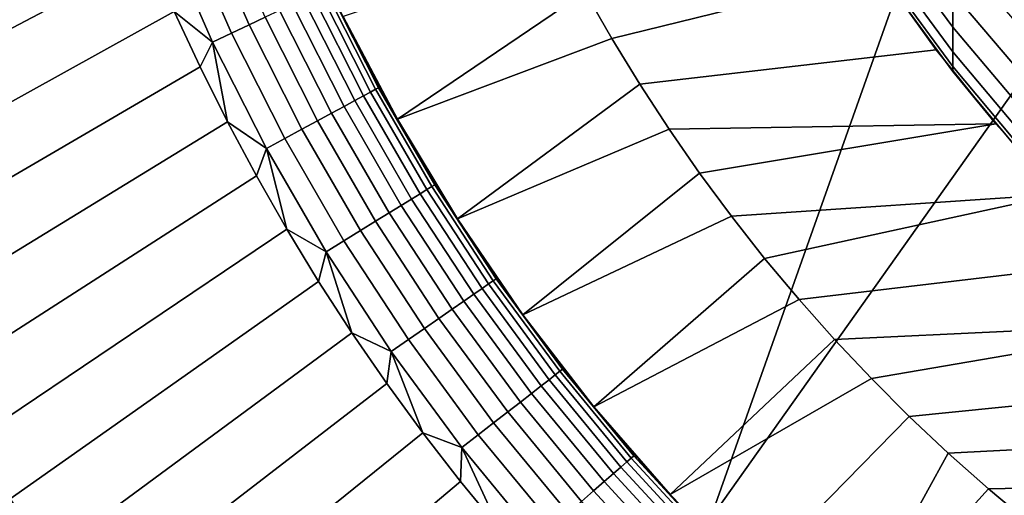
# Model space of a CAD drawing. Header units: metres. Extents: x -109 to 109, y -100 to 58.
# Tile 365 of 642: x -14.26 to -7.73, y -21.93 to -18.78. Entities that reach past the tile are written whole.
import ezdxf

# ---------------------------------------------------------------- set-up
doc = ezdxf.new("R2010")
doc.units = ezdxf.units.M
doc.layers.add('solid_21_062_100_XXX', color=7, linetype='CONTINUOUS')

msp = doc.modelspace()

# ---------------------------------------------------------------- linework, layer by layer
at = {"layer": 'solid_21_062_100_XXX'}
for points in [[(-23.175426, -0.972689, -20.220478), (-2.212826, -1.049087, -20.43038), (-9.679617, -22.091299, -20.355614), (-17.148014, -22.086779, -20.280832)], [(-2.212826, -1.049087, -20.43038), (-2.212831, -11.565833, -20.43038), (-9.679617, -22.091299, -20.355614)], [(-2.212831, -11.565833, -20.43038), (-2.212831, -22.082581, -20.43038), (-9.679617, -22.091299, -20.355614)], [(-15.957206, -18.662388, 28.576704), (-15.792604, -19.092348, 28.576704), (-13.396254, -18.348909, 30.020081), (-13.54661, -17.971012, 30.020081)], [(-12.63269, -18.761511, 30.46562), (-12.941915, -18.056551, 30.46562), (-13.051312, -18.100985, 30.336931), (-12.739475, -18.811903, 30.336931)], [(-12.856006, -18.866896, 30.219034), (-13.170695, -18.149475, 30.219034), (-13.299152, -18.201649, 30.112827), (-12.981394, -18.926067, 30.112827)], [(-12.739475, -18.811903, 30.336931), (-13.051312, -18.100985, 30.336931), (-13.170695, -18.149475, 30.219034), (-12.856006, -18.866896, 30.219034)], [(-8.771758, -18.102713, 176.997437), (-8.544433, -18.461727, 46.597431), (-8.179671, -18.977011, 46.597431), (-8.435585, -18.622663, 176.997437)], [(-8.06863, -18.599169, 182.9617), (-8.435585, -18.108053, 182.875031), (-8.435585, -18.33292, 181.4151), (-8.06863, -18.827353, 181.48024)], [(-12.981394, -18.926067, 30.112827), (-13.299152, -18.201649, 30.112827), (-13.235357, -18.722443, 30.020081)], [(-12.114921, -18.756399, 45.097431), (-11.755091, -19.438362, 45.097431), (-10.508861, -18.59342, 46.597431), (-10.675945, -18.279436, 46.597431)], [(-15.792604, -19.092348, 28.576704), (-15.61642, -19.517694, 28.576704), (-13.396254, -18.348909, 30.020081)], [(-15.428782, -19.938114, 28.576704), (-13.235357, -18.722443, 30.020081), (-13.396254, -18.348909, 30.020081), (-15.61642, -19.517694, 28.576704)], [(-8.06863, -18.827353, 181.48024), (-8.435585, -18.33292, 181.4151), (-8.435585, -18.49383, 179.946747), (-8.06863, -18.990635, 179.990234)], [(-7.672235, -18.770864, 184.534805), (-8.06863, -18.306519, 184.431778), (-8.06863, -18.599169, 182.9617), (-7.672235, -19.067572, 183.044357)], [(-8.544433, -18.461727, 46.597431), (-10.508861, -18.59342, 46.597431), (-10.3325, -18.902412, 46.597431)], [(-8.544433, -18.461727, 46.597431), (-10.3325, -18.902412, 46.597431), (-10.147083, -19.205984, 46.597431), (-8.179671, -18.977011, 46.597431)], [(-8.06863, -18.990635, 179.990234), (-8.435585, -18.49383, 179.946747), (-8.435585, -18.590471, 178.472748), (-8.06863, -19.088701, 178.494507)], [(-11.979131, -19.282782, 31.067598), (-12.318063, -18.613033, 31.067598), (-12.378551, -18.641579, 30.906261), (-12.037955, -19.314615, 30.906261)], [(-11.93291, -19.257769, 31.234156), (-12.270534, -18.590605, 31.234156), (-12.318063, -18.613033, 31.067598), (-11.979131, -19.282782, 31.067598)], [(-11.899645, -19.239765, 31.404663), (-12.236327, -18.574463, 31.404663), (-12.270534, -18.590605, 31.234156), (-11.93291, -19.257769, 31.234156)], [(-11.879589, -19.228912, 31.57782), (-12.215704, -18.56473, 31.57782), (-12.236327, -18.574463, 31.404663), (-11.899645, -19.239765, 31.404663)], [(-11.879589, -19.228912, 31.57782), (-12.114879, -18.756485, 31.752131), (-12.215704, -18.56473, 31.57782)], [(-11.755091, -19.438362, 45.097431), (-10.3325, -18.902412, 46.597431), (-10.508861, -18.59342, 46.597431)], [(-8.06863, -19.088701, 178.494507), (-8.435585, -18.590471, 178.472748), (-8.435585, -18.622663, 176.997437), (-8.06863, -19.121368, 176.997437)], [(-7.672235, -19.067572, 183.044357), (-8.06863, -18.599169, 182.9617), (-8.06863, -18.827353, 181.48024), (-7.672235, -19.298918, 181.542358)], [(-12.108933, -19.353027, 30.751375), (-12.451538, -18.676023, 30.751375), (-12.536468, -18.716101, 30.60412), (-12.191526, -19.397724, 30.60412)], [(-12.037955, -19.314615, 30.906261), (-12.378551, -18.641579, 30.906261), (-12.451538, -18.676023, 30.751375), (-12.108933, -19.353027, 30.751375)], [(-8.435585, -18.622663, 176.997437), (-8.179671, -18.977011, 46.597431), (-7.783891, -19.468849, 46.597431), (-8.06863, -19.121368, 176.997437)], [(-15.229829, -20.353298, 28.576704), (-13.064049, -19.091314, 30.020081), (-13.235357, -18.722443, 30.020081), (-15.428782, -19.938114, 28.576704)], [(-12.981394, -18.926067, 30.112827), (-13.235357, -18.722443, 30.020081), (-13.064049, -19.091314, 30.020081)], [(-12.191526, -19.397724, 30.60412), (-12.536468, -18.716101, 30.60412), (-12.63269, -18.761511, 30.46562), (-12.285102, -19.448364, 30.46562)], [(-12.388948, -19.504564, 30.336931), (-12.739475, -18.811903, 30.336931), (-12.856006, -18.866896, 30.219034), (-12.502272, -19.565891, 30.219034)], [(-12.285102, -19.448364, 30.46562), (-12.63269, -18.761511, 30.46562), (-12.739475, -18.811903, 30.336931), (-12.388948, -19.504564, 30.336931)], [(-11.939844, -19.100008, 31.752131), (-11.755072, -19.438395, 31.752131), (-11.755091, -19.438362, 45.097431), (-12.114921, -18.756399, 45.097431)], [(-12.114879, -18.756485, 31.752131), (-11.939844, -19.100008, 31.752131), (-12.114921, -18.756399, 45.097431)], [(-11.879589, -19.228912, 31.57782), (-11.939844, -19.100008, 31.752131), (-12.114879, -18.756485, 31.752131)], [(-12.502272, -19.565891, 30.219034), (-12.856006, -18.866896, 30.219034), (-12.981394, -18.926067, 30.112827), (-12.62421, -19.631882, 30.112827)], [(-7.672235, -19.298918, 181.542358), (-8.06863, -18.827353, 181.48024), (-8.06863, -18.990635, 179.990234), (-7.672235, -19.464462, 180.031708)], [(-12.981394, -18.926067, 30.112827), (-13.064049, -19.091314, 30.020081), (-12.882462, -19.455236, 30.020081)], [(-12.62421, -19.631882, 30.112827), (-12.981394, -18.926067, 30.112827), (-12.882462, -19.455236, 30.020081)], [(-11.755091, -19.438362, 45.097431), (-11.35683, -20.098795, 45.097431), (-10.147083, -19.205984, 46.597431), (-10.3325, -18.902412, 46.597431)], [(-8.179671, -18.977011, 46.597431), (-10.147083, -19.205984, 46.597431), (-9.952835, -19.503811, 46.597431), (-7.783891, -19.468849, 46.597431)], [(-7.672235, -19.464462, 180.031708), (-8.06863, -18.990635, 179.990234), (-8.06863, -19.088701, 178.494507), (-7.672235, -19.563889, 178.515259)], [(-15.019705, -20.762943, 28.576704), (-12.882462, -19.455236, 30.020081), (-13.064049, -19.091314, 30.020081), (-15.229829, -20.353298, 28.576704)], [(-11.879589, -19.228912, 31.57782), (-11.755072, -19.438395, 31.752131), (-11.939844, -19.100008, 31.752131)], [(-7.672235, -19.563889, 178.515259), (-8.06863, -19.088701, 178.494507), (-8.06863, -19.121368, 176.997437), (-7.672235, -19.597008, 176.997437)], [(-8.06863, -19.121368, 176.997437), (-7.783891, -19.468849, 46.597431), (-7.358609, -19.93536, 46.597431), (-7.672235, -19.597008, 176.997437)], [(-11.35683, -20.098795, 45.097431), (-9.952835, -19.503811, 46.597431), (-10.147083, -19.205984, 46.597431)], [(-11.559046, -19.905319, 31.234156), (-11.93291, -19.257769, 31.234156), (-11.979131, -19.282782, 31.067598), (-11.603819, -19.93284, 31.067598)], [(-11.526823, -19.885511, 31.404663), (-11.899645, -19.239765, 31.404663), (-11.93291, -19.257769, 31.234156), (-11.559046, -19.905319, 31.234156)], [(-11.507396, -19.873569, 31.57782), (-11.879589, -19.228912, 31.57782), (-11.899645, -19.239765, 31.404663), (-11.526823, -19.885511, 31.404663)], [(-11.507396, -19.873569, 31.57782), (-11.755072, -19.438395, 31.752131), (-11.879589, -19.228912, 31.57782)], [(-11.6608, -19.967867, 30.906261), (-12.037955, -19.314615, 30.906261), (-12.108933, -19.353027, 30.751375), (-11.729555, -20.01013, 30.751375)], [(-11.603819, -19.93284, 31.067598), (-11.979131, -19.282782, 31.067598), (-12.037955, -19.314615, 30.906261), (-11.6608, -19.967867, 30.906261)], [(-11.80956, -20.059309, 30.60412), (-12.191526, -19.397724, 30.60412), (-12.285102, -19.448364, 30.46562), (-11.900204, -20.115028, 30.46562)], [(-11.729555, -20.01013, 30.751375), (-12.108933, -19.353027, 30.751375), (-12.191526, -19.397724, 30.60412), (-11.80956, -20.059309, 30.60412)], [(-14.798565, -21.166748, 28.576704), (-12.69074, -19.813925, 30.020081), (-12.882462, -19.455236, 30.020081), (-15.019705, -20.762943, 28.576704)], [(-12.62421, -19.631882, 30.112827), (-12.882462, -19.455236, 30.020081), (-12.69074, -19.813925, 30.020081)], [(-11.900204, -20.115028, 30.46562), (-12.285102, -19.448364, 30.46562), (-12.388948, -19.504564, 30.336931), (-12.000796, -20.176863, 30.336931)], [(-11.560712, -19.771366, 31.752131), (-11.356923, -20.098652, 31.752131), (-11.35683, -20.098795, 45.097431), (-11.755091, -19.438362, 45.097431)], [(-11.755072, -19.438395, 31.752131), (-11.560712, -19.771366, 31.752131), (-11.755091, -19.438362, 45.097431)], [(-11.507396, -19.873569, 31.57782), (-11.560712, -19.771366, 31.752131), (-11.755072, -19.438395, 31.752131)], [(-12.000796, -20.176863, 30.336931), (-12.388948, -19.504564, 30.336931), (-12.502272, -19.565891, 30.219034), (-12.11057, -20.244339, 30.219034)], [(-11.35683, -20.098795, 45.097431), (-10.921836, -20.734955, 45.097431), (-9.749887, -19.795694, 46.597431), (-9.952835, -19.503811, 46.597431)], [(-7.783891, -19.468849, 46.597431), (-9.952835, -19.503811, 46.597431), (-9.749887, -19.795694, 46.597431)], [(-7.783891, -19.468849, 46.597431), (-9.749887, -19.795694, 46.597431), (-9.538339, -20.081482, 46.597431), (-7.358609, -19.93536, 46.597431)], [(-12.11057, -20.244339, 30.219034), (-12.502272, -19.565891, 30.219034), (-12.62421, -19.631882, 30.112827), (-12.228687, -20.316946, 30.112827)], [(-12.62421, -19.631882, 30.112827), (-12.69074, -19.813925, 30.020081), (-12.489033, -20.167093, 30.020081)], [(-12.228687, -20.316946, 30.112827), (-12.62421, -19.631882, 30.112827), (-12.489033, -20.167093, 30.020081)], [(-11.507396, -19.873569, 31.57782), (-11.356923, -20.098652, 31.752131), (-11.560712, -19.771366, 31.752131)], [(-14.566572, -21.564415, 28.576704), (-12.489033, -20.167093, 30.020081), (-12.69074, -19.813925, 30.020081), (-14.798565, -21.166748, 28.576704)], [(-10.921836, -20.734955, 45.097431), (-9.538339, -20.081482, 46.597431), (-9.749887, -19.795694, 46.597431)], [(-11.150078, -20.531292, 31.234156), (-11.559046, -19.905319, 31.234156), (-11.603819, -19.93284, 31.067598), (-11.193266, -20.561237, 31.067598)], [(-11.118995, -20.509739, 31.404663), (-11.526823, -19.885511, 31.404663), (-11.559046, -19.905319, 31.234156), (-11.150078, -20.531292, 31.234156)], [(-11.100255, -20.496746, 31.57782), (-11.507396, -19.873569, 31.57782), (-11.526823, -19.885511, 31.404663), (-11.118995, -20.509739, 31.404663)], [(-11.100255, -20.496746, 31.57782), (-11.356923, -20.098652, 31.752131), (-11.507396, -19.873569, 31.57782)], [(-11.248232, -20.59935, 30.906261), (-11.6608, -19.967867, 30.906261), (-11.729555, -20.01013, 30.751375), (-11.314554, -20.645338, 30.751375)], [(-11.193266, -20.561237, 31.067598), (-11.603819, -19.93284, 31.067598), (-11.6608, -19.967867, 30.906261), (-11.248232, -20.59935, 30.906261)], [(-7.358609, -19.93536, 46.597431), (-9.538339, -20.081482, 46.597431), (-9.318227, -20.361124, 46.597431)], [(-7.358609, -19.93536, 46.597431), (-9.318227, -20.361124, 46.597431), (-9.090082, -20.633926, 46.597431), (-6.905382, -20.374838, 46.597431)], [(-11.314554, -20.645338, 30.751375), (-11.729555, -20.01013, 30.751375), (-11.80956, -20.059309, 30.60412), (-11.391728, -20.698849, 30.60412)], [(-11.479165, -20.759476, 30.46562), (-11.900204, -20.115028, 30.46562), (-12.000796, -20.176863, 30.336931), (-11.576199, -20.826757, 30.336931)], [(-11.391728, -20.698849, 30.60412), (-11.80956, -20.059309, 30.60412), (-11.900204, -20.115028, 30.46562), (-11.479165, -20.759476, 30.46562)], [(-11.356923, -20.098652, 31.752131), (-11.14387, -20.419983, 31.752131), (-11.35683, -20.098795, 45.097431)], [(-11.100255, -20.496746, 31.57782), (-11.14387, -20.419983, 31.752131), (-11.356923, -20.098652, 31.752131)], [(-10.921729, -20.735102, 31.752131), (-10.921836, -20.734955, 45.097431), (-11.35683, -20.098795, 45.097431), (-11.14387, -20.419983, 31.752131)], [(-10.921836, -20.734955, 45.097431), (-10.450873, -21.345716, 45.097431), (-9.318227, -20.361124, 46.597431), (-9.538339, -20.081482, 46.597431)], [(-14.323895, -21.955656, 28.576704), (-12.277501, -20.514465, 30.020081), (-12.489033, -20.167093, 30.020081), (-14.566572, -21.564415, 28.576704)], [(-12.228687, -20.316946, 30.112827), (-12.489033, -20.167093, 30.020081), (-12.277501, -20.514465, 30.020081)], [(-11.576199, -20.826757, 30.336931), (-12.000796, -20.176863, 30.336931), (-12.11057, -20.244339, 30.219034), (-11.682088, -20.900179, 30.219034)], [(-11.682088, -20.900179, 30.219034), (-12.11057, -20.244339, 30.219034), (-12.228687, -20.316946, 30.112827), (-11.796026, -20.979183, 30.112827)], [(-12.228687, -20.316946, 30.112827), (-12.277501, -20.514465, 30.020081), (-12.05631, -20.855768, 30.020081)], [(-11.796026, -20.979183, 30.112827), (-12.228687, -20.316946, 30.112827), (-12.05631, -20.855768, 30.020081)], [(-10.450873, -21.345716, 45.097431), (-9.090082, -20.633926, 46.597431), (-9.318227, -20.361124, 46.597431)], [(-6.905382, -20.374838, 46.597431), (-9.090082, -20.633926, 46.597431), (-8.853961, -20.899837, 46.597431), (-6.425955, -20.785587, 46.597431)], [(-11.100255, -20.496746, 31.57782), (-10.921729, -20.735102, 31.752131), (-11.14387, -20.419983, 31.752131)], [(-10.677399, -21.110552, 31.404663), (-11.118995, -20.509739, 31.404663), (-11.150078, -20.531292, 31.234156), (-10.707247, -21.133785, 31.234156)], [(-10.659403, -21.096546, 31.57782), (-11.100255, -20.496746, 31.57782), (-11.118995, -20.509739, 31.404663), (-10.677399, -21.110552, 31.404663)], [(-10.659403, -21.096546, 31.57782), (-10.921729, -20.735102, 31.752131), (-11.100255, -20.496746, 31.57782)], [(-14.070713, -22.340179, 28.576704), (-12.05631, -20.855768, 30.020081), (-12.277501, -20.514465, 30.020081), (-14.323895, -21.955656, 28.576704)], [(-10.74872, -21.166065, 31.067598), (-11.193266, -20.561237, 31.067598), (-11.248232, -20.59935, 30.906261), (-10.801502, -21.207148, 30.906261)], [(-10.707247, -21.133785, 31.234156), (-11.150078, -20.531292, 31.234156), (-11.193266, -20.561237, 31.067598), (-10.74872, -21.166065, 31.067598)], [(-10.801502, -21.207148, 30.906261), (-11.248232, -20.59935, 30.906261), (-11.314554, -20.645338, 30.751375), (-10.865191, -21.256718, 30.751375)], [(-10.450873, -21.345716, 45.097431), (-9.945941, -21.928431, 45.097431), (-8.853961, -20.899837, 46.597431), (-9.090082, -20.633926, 46.597431)], [(-10.9393, -21.3144, 30.60412), (-11.391728, -20.698849, 30.60412), (-11.479165, -20.759476, 30.46562), (-11.023265, -21.379751, 30.46562)], [(-10.865191, -21.256718, 30.751375), (-11.314554, -20.645338, 30.751375), (-11.391728, -20.698849, 30.60412), (-10.9393, -21.3144, 30.60412)], [(-11.023265, -21.379751, 30.46562), (-11.479165, -20.759476, 30.46562), (-11.576199, -20.826757, 30.336931), (-11.116444, -21.452276, 30.336931)], [(-10.690681, -21.043747, 31.752131), (-10.450912, -21.345669, 31.752131), (-10.450873, -21.345716, 45.097431), (-10.921836, -20.734955, 45.097431)], [(-10.921729, -20.735102, 31.752131), (-10.690681, -21.043747, 31.752131), (-10.921836, -20.734955, 45.097431)], [(-10.659403, -21.096546, 31.57782), (-10.690681, -21.043747, 31.752131), (-10.921729, -20.735102, 31.752131)], [(-11.116444, -21.452276, 30.336931), (-11.576199, -20.826757, 30.336931), (-11.682088, -20.900179, 30.219034), (-11.218128, -21.53142, 30.219034)], [(-6.425955, -20.785587, 46.597431), (-8.853961, -20.899837, 46.597431), (-8.610133, -21.158566, 46.597431)], [(-6.425955, -20.785587, 46.597431), (-8.610133, -21.158566, 46.597431), (-8.358703, -21.409998, 46.597431), (-5.922189, -21.166014, 46.597431)], [(-13.807211, -22.717709, 28.576704), (-11.825633, -21.190733, 30.020081), (-12.05631, -20.855768, 30.020081), (-14.070713, -22.340179, 28.576704)], [(-11.796026, -20.979183, 30.112827), (-12.05631, -20.855768, 30.020081), (-11.825633, -21.190733, 30.020081)], [(-11.218128, -21.53142, 30.219034), (-11.682088, -20.900179, 30.219034), (-11.796026, -20.979183, 30.112827), (-11.327541, -21.616579, 30.112827)], [(-9.945941, -21.928431, 45.097431), (-8.610133, -21.158566, 46.597431), (-8.853961, -20.899837, 46.597431)], [(-11.796026, -20.979183, 30.112827), (-11.825633, -21.190733, 30.020081), (-11.585652, -21.519098, 30.020081)], [(-11.327541, -21.616579, 30.112827), (-11.796026, -20.979183, 30.112827), (-11.585652, -21.519098, 30.020081)], [(-10.659403, -21.096546, 31.57782), (-10.450912, -21.345669, 31.752131), (-10.690681, -21.043747, 31.752131)], [(-10.186178, -21.67115, 31.57782), (-10.659403, -21.096546, 31.57782), (-10.677399, -21.110552, 31.404663), (-10.203375, -21.686127, 31.404663)], [(-10.186178, -21.67115, 31.57782), (-10.450912, -21.345669, 31.752131), (-10.659403, -21.096546, 31.57782)], [(-10.271531, -21.745483, 31.067598), (-10.74872, -21.166065, 31.067598), (-10.801502, -21.207148, 30.906261), (-10.32197, -21.789412, 30.906261)], [(-10.231898, -21.710968, 31.234156), (-10.707247, -21.133785, 31.234156), (-10.74872, -21.166065, 31.067598), (-10.271531, -21.745483, 31.067598)], [(-10.203375, -21.686127, 31.404663), (-10.677399, -21.110552, 31.404663), (-10.707247, -21.133785, 31.234156), (-10.231898, -21.710968, 31.234156)], [(-9.945941, -21.928431, 45.097431), (-9.408756, -22.481184, 45.097431), (-8.358703, -21.409998, 46.597431), (-8.610133, -21.158566, 46.597431)], [(-5.922189, -21.166014, 46.597431), (-8.358703, -21.409998, 46.597431), (-8.099751, -21.654032, 46.597431), (-5.39594, -21.514719, 46.597431)], [(-13.533582, -23.087961, 28.576704), (-11.585652, -21.519098, 30.020081), (-11.825633, -21.190733, 30.020081), (-13.807211, -22.717709, 28.576704)], [(-10.32197, -21.789412, 30.906261), (-10.801502, -21.207148, 30.906261), (-10.865191, -21.256718, 30.751375), (-10.382831, -21.842415, 30.751375)], [(-10.382831, -21.842415, 30.751375), (-10.865191, -21.256718, 30.751375), (-10.9393, -21.3144, 30.60412), (-10.45365, -21.904091, 30.60412)], [(-10.45365, -21.904091, 30.60412), (-10.9393, -21.3144, 30.60412), (-11.023265, -21.379751, 30.46562), (-10.533887, -21.97397, 30.46562)], [(-10.450912, -21.345669, 31.752131), (-10.20262, -21.640619, 31.752131), (-10.450873, -21.345716, 45.097431)], [(-10.186178, -21.67115, 31.57782), (-10.20262, -21.640619, 31.752131), (-10.450912, -21.345669, 31.752131)], [(-10.20262, -21.640619, 31.752131), (-9.946006, -21.928362, 31.752131), (-9.945941, -21.928431, 45.097431), (-10.450873, -21.345716, 45.097431)], [(-10.533887, -21.97397, 30.46562), (-11.023265, -21.379751, 30.46562), (-11.116444, -21.452276, 30.336931), (-10.62293, -22.051517, 30.336931)], [(-9.408756, -22.481184, 45.097431), (-8.840531, -23.002695, 45.097431), (-8.099751, -21.654032, 46.597431), (-8.358703, -21.409998, 46.597431)], [(-10.62293, -22.051517, 30.336931), (-11.116444, -21.452276, 30.336931), (-11.218128, -21.53142, 30.219034), (-10.720099, -22.136143, 30.219034)], [(-13.250028, -23.45067, 28.576704), (-11.336556, -21.840603, 30.020081), (-11.585652, -21.519098, 30.020081), (-13.533582, -23.087961, 28.576704)], [(-11.327541, -21.616579, 30.112827), (-11.585652, -21.519098, 30.020081), (-11.336556, -21.840603, 30.020081)], [(-10.720099, -22.136143, 30.219034), (-11.218128, -21.53142, 30.219034), (-11.327541, -21.616579, 30.112827), (-10.824656, -22.227201, 30.112827)], [(-5.39594, -21.514719, 46.597431), (-8.099751, -21.654032, 46.597431), (-7.833786, -21.890203, 46.597431), (-4.849197, -21.830379, 46.597431)], [(-11.327541, -21.616579, 30.112827), (-11.336556, -21.840603, 30.020081), (-11.078542, -22.154993, 30.020081)], [(-10.824656, -22.227201, 30.112827), (-11.327541, -21.616579, 30.112827), (-11.078542, -22.154993, 30.020081)], [(-9.698364, -22.234715, 31.404663), (-10.203375, -21.686127, 31.404663), (-10.231898, -21.710968, 31.234156), (-9.725476, -22.261089, 31.234156)], [(-9.682019, -22.218813, 31.57782), (-10.186178, -21.67115, 31.57782), (-10.203375, -21.686127, 31.404663), (-9.698364, -22.234715, 31.404663)], [(-10.186178, -21.67115, 31.57782), (-9.946006, -21.928362, 31.752131), (-10.20262, -21.640619, 31.752131)], [(-9.682019, -22.218813, 31.57782), (-9.946006, -21.928362, 31.752131), (-10.186178, -21.67115, 31.57782)], [(-8.840531, -23.002695, 45.097431), (-7.833786, -21.890203, 46.597431), (-8.099751, -21.654032, 46.597431)], [(-9.763147, -22.297735, 31.067598), (-10.271531, -21.745483, 31.067598), (-10.32197, -21.789412, 30.906261), (-9.81109, -22.344376, 30.906261)], [(-9.725476, -22.261089, 31.234156), (-10.231898, -21.710968, 31.234156), (-10.271531, -21.745483, 31.067598), (-9.763147, -22.297735, 31.067598)], [(-9.81109, -22.344376, 30.906261), (-10.32197, -21.789412, 30.906261), (-10.382831, -21.842415, 30.751375), (-9.868938, -22.400652, 30.751375)], [(-12.956755, -23.805567, 28.576704), (-11.078542, -22.154993, 30.020081), (-11.336556, -21.840603, 30.020081), (-13.250028, -23.45067, 28.576704)], [(-9.868938, -22.400652, 30.751375), (-10.382831, -21.842415, 30.751375), (-10.45365, -21.904091, 30.60412), (-9.936252, -22.466135, 30.60412)], [(-4.849197, -21.830379, 46.597431), (-7.833786, -21.890203, 46.597431), (-7.561042, -22.118298, 46.597431), (-4.284085, -22.111773, 46.597431)], [(-9.936252, -22.466135, 30.60412), (-10.45365, -21.904091, 30.60412), (-10.533887, -21.97397, 30.46562), (-10.012518, -22.540327, 30.46562)], [(-9.946006, -21.928362, 31.752131), (-9.681279, -22.208656, 31.752131), (-9.945941, -21.928431, 45.097431)], [(-9.682019, -22.218813, 31.57782), (-9.681279, -22.208656, 31.752131), (-9.946006, -21.928362, 31.752131)], [(-9.408657, -22.481279, 31.752131), (-9.408756, -22.481184, 45.097431), (-9.945941, -21.928431, 45.097431), (-9.681279, -22.208656, 31.752131)], [(-8.840531, -23.002695, 45.097431), (-8.24378, -23.490654, 45.097431), (-7.561042, -22.118298, 46.597431), (-7.833786, -21.890203, 46.597431)]]:
    msp.add_3dface(points, dxfattribs=at)

doc.saveas('drawing.dxf')
